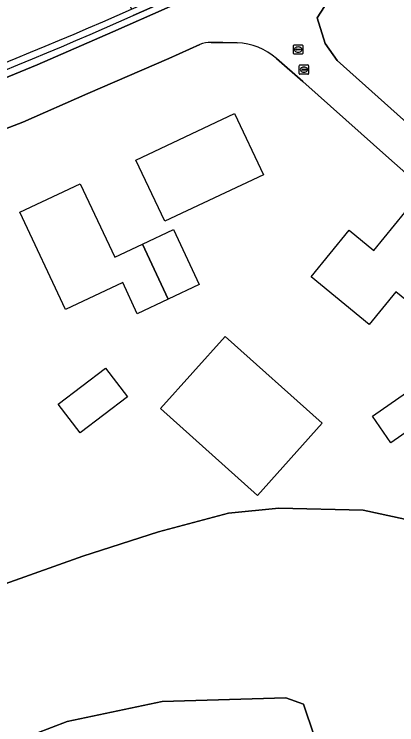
# Model space of a CAD drawing. Extents: x 160455 to 162082, y 388339 to 389736.
# Drawn here: x 160991.5 to 161032.9, y 389546.4 to 389623.1 of the extents above; entities that cross this region are included whole.
import ezdxf

# ---------------------------------------------------------------- set-up
doc = ezdxf.new("R2010")
doc.units = 0
for name, color, linetype in [('IMGEO_Grasland_overig', 7, 'Continuous'), ('IMGEO_Groenvoorziening', 7, 'Continuous'), ('IMGEO_Meer_plas_ven_vijver', 7, 'Continuous'), ('IMGEO_Muur', 7, 'Continuous'), ('IMGEO_Pand_vergunning_verleend', 7, 'Continuous'), ('IMGEO_Rijbaan_lokaal_gesloten', 7, 'Continuous'), ('IMGEO_Rioolput', 7, 'Continuous')]:
    doc.layers.add(name, color=color, linetype=linetype)

msp = doc.modelspace()

# ---------------------------------------------------------------- linework, layer by layer
at = {"layer": 'IMGEO_Grasland_overig'}
msp.add_arc((160816.288, 390047.837), 463.927, 287.19062, 293.90097, dxfattribs=at)
at = {"layer": 'IMGEO_Groenvoorziening'}
for points in [[(161079.356, 389658.315), (161074.555, 389655.089), (161068.452, 389651.126), (161060.626, 389646.229), (161053.089, 389641.641), (161045.643, 389637.302), (161037.351, 389632.74), (161030.995, 389629.268), (161027.335, 389627.477), (161024.32, 389622.728), (161025.189, 389619.988), (161026.469, 389618.143), (161036.046, 389609.603), (161047.513, 389599.333), (161056.185, 389586.044), (161068.994, 389566.45), (161070.378, 389564.865), (161072.527, 389564.976), (161074.361, 389564.271), (161076.327, 389564.795), (161077.058, 389564.993), (161079.71, 389566.068), (161083.014, 389567.713), (161089.933, 389570.898)], [(161032.597, 389636.812), (161028.93, 389634.83), (161028.592, 389635.43), (161032.218, 389637.36), (161028.643, 389644.472), (161000.146, 389632.18), (161004.251, 389623.693), (161007.745, 389625.246), (161008.023, 389624.581), (161004.424, 389623.007)], [(160904.593, 389589.621), (160915.47, 389592.378), (160925.229, 389594.919), (160937.454, 389598.254), (160947.13, 389600.943), (160955.038, 389603.451), (160965.472, 389606.975), (160974.656, 389610.22), (160982.353, 389612.956), (160987.234, 389614.881), (160994.041, 389617.662), (161002.233, 389621.229), (161008.104, 389623.832), (161015, 389626.96), (161018.967, 389628.878), (161022.822, 389630.812), (161026.919, 389632.951), (161030.098, 389634.61), (161034.28, 389636.832)], [(161015.656, 389620.052), (161014.113, 389620.093), (161012.85, 389620.076)], [(161011.625, 389619.873), (161008.269, 389618.36), (160999.511, 389614.572), (160992.466, 389611.482), (160985.506, 389608.816), (160979.042, 389606.479), (160971.068, 389603.647), (160966.828, 389602.104)], [(161037.287, 389602.961), (161032.087, 389607.572), (161022.78, 389615.854), (161019.929, 389618.363)], [(161035.141, 389568.285), (161029.311, 389569.546), (161020.177, 389569.756), (161014.739, 389569.234), (161007.172, 389567.207), (160998.98, 389564.602), (160984.766, 389559.55), (160976.113, 389556.614), (160965.737, 389554.068), (160953.342, 389551.244), (160944.818, 389549.56), (160936.435, 389548.649), (160919.672, 389546.475), (160917.079, 389546.416), (160913.188, 389543.258)], [(160913.915, 389546.345), (160917.079, 389546.416), (160919.672, 389546.475), (160936.435, 389548.649), (160944.818, 389549.56), (160953.342, 389551.244), (160965.737, 389554.068), (160976.113, 389556.614), (160984.766, 389559.55), (160998.98, 389564.602), (161007.172, 389567.207), (161014.739, 389569.234), (161020.177, 389569.756), (161029.311, 389569.546), (161035.141, 389568.285)], [(161024.722, 389526.068), (161023.557, 389524.861), (161022.548, 389523.912), (161020.674, 389522.674), (161016.854, 389521.28), (161011.458, 389520.275), (161007.701, 389520.356), (160996.406, 389521.081), (160982.918, 389523.556), (160951.82, 389528.586), (160941.738, 389530.652), (160930.19, 389535.504), (160949.188, 389538.207), (160968.133, 389540.817), (160978.417, 389540.832), (160985.371, 389542.191), (160997.262, 389546.708), (161007.543, 389548.87), (161020.913, 389549.3), (161022.827, 389548.593), (161025.1, 389541.856), (161024.152, 389539.438)]]:
    msp.add_lwpolyline(points, dxfattribs=at)
for centre, radius, start, end in [((160824.384, 390025.172), 440.626, 287.05666, 294.11698), ((161012.664, 389617.404), 2.679, 86.00861, 112.80984), ((161015.278, 389612.845), 7.217, 49.87062, 86.99431)]:
    msp.add_arc(centre, radius, start, end, dxfattribs=at)
at = {"layer": 'IMGEO_Meer_plas_ven_vijver'}
msp.add_lwpolyline([(161023.449, 389537.05), (161023.52, 389538.897), (161024.152, 389539.438), (161025.1, 389541.856), (161022.827, 389548.593), (161020.913, 389549.3), (161007.543, 389548.87), (160997.262, 389546.708), (160985.371, 389542.191), (160978.417, 389540.832), (160968.133, 389540.817), (160949.188, 389538.207), (160930.19, 389535.504), (160941.738, 389530.652), (160951.82, 389528.586), (160982.918, 389523.556), (160996.406, 389521.081), (161007.701, 389520.356), (161011.458, 389520.275), (161016.854, 389521.28), (161020.674, 389522.674), (161022.548, 389523.912), (161023.557, 389524.861), (161024.722, 389526.068)], dxfattribs=at)
at = {"layer": 'IMGEO_Muur'}
msp.add_lwpolyline([(161004.424, 389623.007), (161008.023, 389624.581), (161007.745, 389625.246)], dxfattribs=at)
for centre, radius, start, end in [((160816.288, 390047.837), 463.927, 287.19062, 293.90097), ((160824.384, 390025.172), 440.626, 287.05666, 294.11698)]:
    msp.add_arc(centre, radius, start, end, dxfattribs=at)
at = {"layer": 'IMGEO_Pand_vergunning_verleend'}
for points in [[(161004.711, 389607.385), (161015.384, 389612.414), (161018.502, 389605.795), (161007.829, 389600.766)], [(160992.161, 389601.752), (160998.689, 389604.822), (161002.416, 389596.895), (161005.418, 389598.306), (161008.215, 389592.358), (161004.862, 389590.782), (161003.285, 389594.135), (160997.108, 389591.23)], [(161023.663, 389594.758), (161027.784, 389599.804), (161030.455, 389597.623), (161033.811, 389601.731), (161043.048, 389594.188), (161038.456, 389588.566), (161032.834, 389593.157), (161029.949, 389589.625)], [(161005.418, 389598.306), (161008.764, 389599.88), (161011.561, 389593.932), (161008.215, 389592.358)], [(161007.379, 389580.526), (161014.364, 389588.33), (161024.846, 389578.949), (161017.862, 389571.144)], [(160996.314, 389581.015), (161001.434, 389584.894), (161003.784, 389581.792), (160998.664, 389577.913)], [(161030.286, 389579.721), (161035.638, 389583.411), (161037.63, 389580.523), (161032.277, 389576.833)]]:
    msp.add_lwpolyline(points, close=True, dxfattribs=at)
at = {"layer": 'IMGEO_Rijbaan_lokaal_gesloten'}
for points in [[(161034.28, 389636.832), (161030.098, 389634.61), (161026.919, 389632.951), (161022.822, 389630.812), (161018.967, 389628.878), (161015, 389626.96), (161008.104, 389623.832), (161002.233, 389621.229), (160994.041, 389617.662), (160987.234, 389614.881), (160982.353, 389612.956), (160974.656, 389610.22), (160965.472, 389606.975), (160955.038, 389603.451), (160947.13, 389600.943), (160937.454, 389598.254), (160925.229, 389594.919), (160915.47, 389592.378), (160904.593, 389589.621)], [(161036.046, 389609.603), (161026.469, 389618.143), (161025.189, 389619.988), (161024.32, 389622.728), (161027.335, 389627.477), (161030.995, 389629.268), (161037.351, 389632.74)], [(161012.85, 389620.076), (161014.113, 389620.093), (161015.656, 389620.052)], [(160910.644, 389586.039), (160915.852, 389587.285), (160921.955, 389588.851), (160927.705, 389590.365), (160935.579, 389592.442), (160943.975, 389594.786), (160949.874, 389596.536), (160953.731, 389597.758), (160960.981, 389600.143), (160966.828, 389602.104), (160971.068, 389603.647), (160979.042, 389606.479), (160985.506, 389608.816), (160992.466, 389611.482), (160999.511, 389614.572), (161008.269, 389618.36), (161011.625, 389619.873)], [(161019.929, 389618.363), (161022.78, 389615.854), (161032.087, 389607.572), (161037.287, 389602.961)]]:
    msp.add_lwpolyline(points, dxfattribs=at)
for centre, radius, start, end in [((161012.664, 389617.404), 2.679, 86.00861, 112.80984), ((161015.278, 389612.845), 7.217, 49.87062, 86.99431)]:
    msp.add_arc(centre, radius, start, end, dxfattribs=at)
at = {"layer": 'IMGEO_Rioolput'}
for p, q in [((161021.766, 389618.892), (161021.766, 389619.744)), ((161021.841, 389619.818), (161022.693, 389619.818)), ((161022.025, 389619.312), (161022.025, 389619.324)), ((161022.068, 389619.361), (161022.466, 389619.361)), ((161022.254, 389619.598), (161022.279, 389619.598)), ((161022.509, 389619.324), (161022.509, 389619.312)), ((161022.767, 389619.744), (161022.767, 389618.892)), ((161022.693, 389618.818), (161021.841, 389618.818)), ((161022.463, 389619.275), (161022.065, 389619.275)), ((161022.277, 389619.038), (161022.252, 389619.038)), ((161022.385, 389616.724), (161022.385, 389617.576)), ((161022.46, 389617.65), (161023.312, 389617.65)), ((161022.644, 389617.144), (161022.644, 389617.156)), ((161023.082, 389617.107), (161022.684, 389617.107)), ((161022.687, 389617.193), (161023.085, 389617.193)), ((161022.873, 389617.43), (161022.898, 389617.43)), ((161023.128, 389617.156), (161023.128, 389617.144)), ((161023.386, 389617.576), (161023.386, 389616.724)), ((161023.312, 389616.65), (161022.46, 389616.65)), ((161022.896, 389616.87), (161022.871, 389616.87))]:
    msp.add_line(p, q, dxfattribs=at)
for points in [[(161021.766, 389618.892), (161021.766, 389619.744)], [(161021.841, 389619.818), (161022.693, 389619.818)], [(161022.767, 389619.744), (161022.767, 389618.892)], [(161022.693, 389618.818), (161021.841, 389618.818)], [(161022.385, 389616.724), (161022.385, 389617.576)], [(161022.46, 389617.65), (161023.312, 389617.65)], [(161023.386, 389617.576), (161023.386, 389616.724)], [(161023.312, 389616.65), (161022.46, 389616.65)]]:
    msp.add_lwpolyline(points, dxfattribs=at)
for centre, radius, start, end in [((161021.843, 389619.742), 0.0765, 91.55205, 178.44795), ((161021.843, 389619.742), 0.0765, 91.55205, 178.44795), ((161022.065, 389619.321), 0.0403, 85.87752, 175.75265), ((161022.062, 389619.311), 0.0366, 178.93798, 274.71019), ((161022.466, 389619.318), 0.043, 264.86636, 352.45326), ((161022.47, 389619.323), 0.0386, 1.73085, 96.63898), ((161022.691, 389619.742), 0.0765, 1.55205, 88.44795), ((161022.691, 389619.742), 0.0765, 1.55205, 88.44795), ((161021.843, 389618.894), 0.0765, 181.55205, 268.44795), ((161021.843, 389618.894), 0.0765, 181.55205, 268.44795), ((161022.691, 389618.894), 0.0765, 271.55205, 358.44795), ((161022.691, 389618.894), 0.0765, 271.55205, 358.44795), ((161022.462, 389617.574), 0.0765, 91.55205, 178.44795), ((161022.462, 389617.574), 0.0765, 91.55205, 178.44795), ((161022.684, 389617.153), 0.0403, 85.87752, 175.75265), ((161022.681, 389617.143), 0.0366, 178.93798, 274.71019), ((161023.085, 389617.15), 0.043, 264.86636, 352.45326), ((161023.089, 389617.155), 0.0386, 1.73085, 96.63898), ((161023.31, 389617.574), 0.0765, 1.55205, 88.44795), ((161023.31, 389617.574), 0.0765, 1.55205, 88.44795), ((161022.462, 389616.726), 0.0765, 181.55205, 268.44795), ((161022.462, 389616.726), 0.0765, 181.55205, 268.44795), ((161023.31, 389616.726), 0.0765, 271.55205, 358.44795), ((161023.31, 389616.726), 0.0765, 271.55205, 358.44795)]:
    msp.add_arc(centre, radius, start, end, dxfattribs=at)
for centre, major_axis, ratio, start_param, end_param in [((161022.253, 389619.318), (-0.387, 0.002), 0.722429, 4.712389, 7.853982), ((161022.278, 389619.318), (-0.39, 0.002), 0.717154, 1.570796, 4.712389), ((161022.872, 389617.15), (-0.387, 0.002), 0.722429, 4.712389, 7.853982), ((161022.897, 389617.15), (-0.39, 0.002), 0.717154, 1.570796, 4.712389)]:
    msp.add_ellipse(centre, major_axis=major_axis, ratio=ratio, start_param=start_param, end_param=end_param, dxfattribs=at)

doc.saveas('drawing.dxf')
